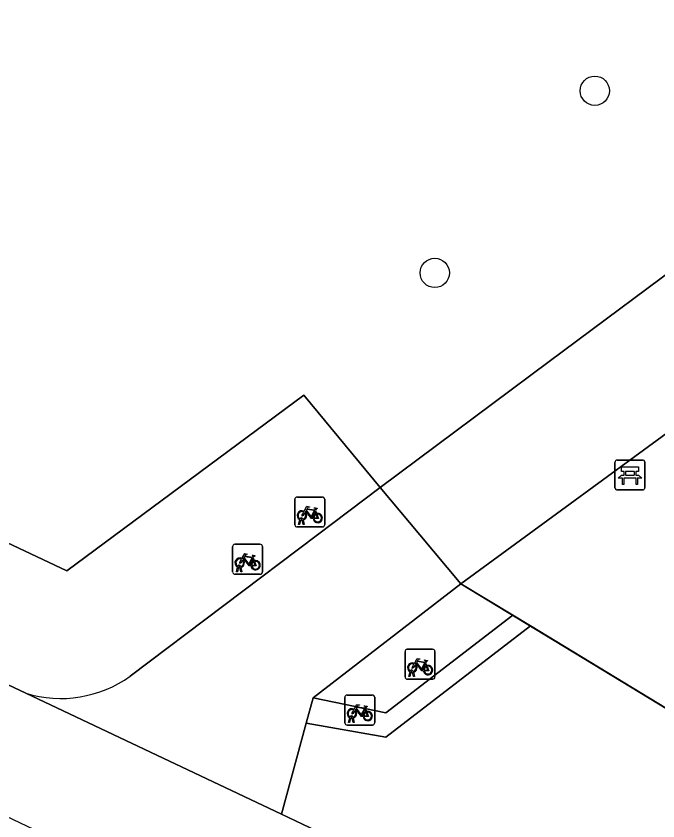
# Model space of a CAD drawing. Extents: x 159352 to 160617, y 385888 to 387323.
# Drawn here: x 159469.75 to 159491.2, y 386490.44 to 386517.33 of the extents above; entities that cross this region are included whole.
import ezdxf

# ---------------------------------------------------------------- set-up
doc = ezdxf.new("R2010")
doc.units = 0
for name, color, linetype in [('IMGEO_Bank', 7, 'Continuous'), ('IMGEO_Boom', 7, 'Continuous'), ('IMGEO_Fietsenrek', 7, 'Continuous'), ('IMGEO_Fietspad_gesloten', 7, 'Continuous'), ('IMGEO_Gemengd_bos', 7, 'Continuous'), ('IMGEO_Groenvoorziening', 7, 'Continuous'), ('IMGEO_Haag', 7, 'Continuous'), ('IMGEO_Hek', 7, 'Continuous'), ('IMGEO_Rijbaan_lokaal_open', 7, 'Continuous'), ('IMGEO_Voetpad_halfverhard', 7, 'Continuous'), ('IMGEO_Voetpad_onverhard', 7, 'Continuous')]:
    doc.layers.add(name, color=color, linetype=linetype)

msp = doc.modelspace()

# ---------------------------------------------------------------- linework, layer by layer
at = {"layer": 'IMGEO_Bank'}
for p, q in [((159489.763, 386501.569), (159489.763, 386502.41)), ((159489.763, 386502.41), (159489.763, 386501.569)), ((159489.838, 386502.494), (159490.679, 386502.494)), ((159490.679, 386502.494), (159489.838, 386502.494)), ((159490.763, 386502.419), (159490.763, 386501.578)), ((159490.763, 386501.578), (159490.763, 386502.419)), ((159490.072, 386502), (159490.072, 386502.106)), ((159490.116, 386502.106), (159490.116, 386502)), ((159490.404, 386502.112), (159490.122, 386502.112)), ((159490.41, 386502), (159490.41, 386502.106)), ((159490.454, 386502.106), (159490.454, 386502)), ((159490.46, 386501.892), (159490.067, 386501.892)), ((159490.122, 386501.994), (159490.404, 386501.994)), ((159490.688, 386501.494), (159489.847, 386501.494)), ((159489.847, 386501.494), (159490.688, 386501.494))]:
    msp.add_line(p, q, dxfattribs=at)
for points in [[(159490.066, 386502.112), (159489.98, 386502.112), (159489.98, 386502.273), (159490.543, 386502.273), (159490.543, 386502.112), (159490.46, 386502.112)], [(159490.01, 386501.892), (159489.868, 386501.892), (159489.98, 386501.994), (159490.066, 386501.994)], [(159490.06, 386501.885), (159490.06, 386501.678), (159490.017, 386501.678), (159490.017, 386501.885)], [(159490.46, 386501.994), (159490.543, 386501.994), (159490.655, 386501.892), (159490.516, 386501.892)], [(159490.51, 386501.885), (159490.51, 386501.678), (159490.466, 386501.678), (159490.466, 386501.885)]]:
    msp.add_lwpolyline(points, dxfattribs=at)
for centre, radius, start, end in [((159489.841, 386502.416), 0.0779, 92.4484, 184.2845), ((159489.841, 386502.416), 0.0779, 92.4484, 184.2845), ((159490.685, 386502.416), 0.0779, 2.4484, 94.2845), ((159490.685, 386502.416), 0.0779, 2.4484, 94.2845), ((159490.065, 386502.105), 0.00671, 2.8957, 87.1043), ((159490.122, 386502.105), 0.00671, 92.8957, 177.1043), ((159490.404, 386502.105), 0.00671, 2.8957, 87.1043), ((159490.461, 386502.105), 0.00671, 92.8957, 177.1043), ((159490.01, 386501.885), 0.00671, 2.8957, 87.1043), ((159490.067, 386501.885), 0.00671, 92.8957, 177.1043), ((159490.065, 386502.001), 0.00671, 272.8957, 357.1043), ((159490.122, 386502.001), 0.00671, 182.8957, 267.1043), ((159490.404, 386502.001), 0.00671, 272.8957, 357.1043), ((159490.461, 386502.001), 0.00671, 182.8957, 267.1043), ((159490.459, 386501.885), 0.00671, 2.8957, 87.1043), ((159490.516, 386501.885), 0.00671, 92.8957, 177.1043), ((159489.841, 386501.572), 0.0779, 182.4484, 274.2845), ((159489.841, 386501.572), 0.0779, 182.4484, 274.2845), ((159490.685, 386501.572), 0.0779, 272.4484, 4.2845), ((159490.685, 386501.572), 0.0779, 272.4484, 4.2845)]:
    msp.add_arc(centre, radius, start, end, dxfattribs=at)
at = {"layer": 'IMGEO_Boom'}
for centre in [(159489.089, 386514.831), (159483.741, 386508.747)]:
    msp.add_circle(centre, 0.489, dxfattribs=at)
at = {"layer": 'IMGEO_Fietsenrek'}
for p, q in [((159479.139, 386501.258), (159479.98, 386501.258)), ((159479.98, 386501.258), (159479.139, 386501.258)), ((159479.064, 386500.333), (159479.064, 386501.174)), ((159479.064, 386501.174), (159479.064, 386500.333)), ((159480.064, 386501.183), (159480.064, 386500.342)), ((159480.064, 386500.342), (159480.064, 386501.183)), ((159479.751, 386500.807), (159479.787, 386500.712)), ((159479.191, 386500.342), (159479.23, 386500.502)), ((159479.26, 386500.49), (159479.225, 386500.342)), ((159479.302, 386500.514), (159479.301, 386500.518)), ((159479.343, 386500.342), (159479.309, 386500.484)), ((159479.333, 386500.525), (159479.334, 386500.518)), ((159479.341, 386500.488), (159479.376, 386500.342)), ((159479.989, 386500.258), (159479.148, 386500.258)), ((159479.148, 386500.258), (159479.989, 386500.258)), ((159479.225, 386500.342), (159479.191, 386500.342)), ((159479.376, 386500.342), (159479.343, 386500.342)), ((159477.06, 386499.679), (159477.901, 386499.679)), ((159477.901, 386499.679), (159477.06, 386499.679)), ((159477.985, 386499.604), (159477.985, 386498.763)), ((159477.985, 386498.763), (159477.985, 386499.604)), ((159476.985, 386498.754), (159476.985, 386499.595)), ((159476.985, 386499.595), (159476.985, 386498.754)), ((159477.672, 386499.228), (159477.708, 386499.133)), ((159477.112, 386498.763), (159477.151, 386498.923)), ((159477.181, 386498.911), (159477.146, 386498.763)), ((159477.223, 386498.935), (159477.222, 386498.939)), ((159477.264, 386498.763), (159477.23, 386498.905)), ((159477.254, 386498.946), (159477.255, 386498.939)), ((159477.262, 386498.909), (159477.297, 386498.763)), ((159477.91, 386498.679), (159477.069, 386498.679)), ((159477.069, 386498.679), (159477.91, 386498.679)), ((159477.146, 386498.763), (159477.112, 386498.763)), ((159477.297, 386498.763), (159477.264, 386498.763)), ((159482.824, 386496.174), (159483.665, 386496.174)), ((159483.665, 386496.174), (159482.824, 386496.174)), ((159482.749, 386495.249), (159482.749, 386496.09)), ((159482.749, 386496.09), (159482.749, 386495.249)), ((159483.749, 386496.099), (159483.749, 386495.258)), ((159483.749, 386495.258), (159483.749, 386496.099)), ((159483.436, 386495.723), (159483.472, 386495.628)), ((159482.876, 386495.258), (159482.915, 386495.418)), ((159482.945, 386495.406), (159482.91, 386495.258)), ((159482.987, 386495.43), (159482.986, 386495.434)), ((159483.028, 386495.258), (159482.994, 386495.4)), ((159483.018, 386495.441), (159483.019, 386495.434)), ((159483.026, 386495.404), (159483.061, 386495.258)), ((159483.674, 386495.174), (159482.833, 386495.174)), ((159482.833, 386495.174), (159483.674, 386495.174)), ((159482.91, 386495.258), (159482.876, 386495.258)), ((159483.061, 386495.258), (159483.028, 386495.258)), ((159480.735, 386493.717), (159480.735, 386494.558)), ((159480.735, 386494.558), (159480.735, 386493.717)), ((159480.81, 386494.642), (159481.651, 386494.642)), ((159481.651, 386494.642), (159480.81, 386494.642)), ((159481.735, 386494.567), (159481.735, 386493.726)), ((159481.735, 386493.726), (159481.735, 386494.567)), ((159481.422, 386494.191), (159481.458, 386494.096)), ((159480.862, 386493.726), (159480.901, 386493.886)), ((159480.896, 386493.726), (159480.862, 386493.726)), ((159480.931, 386493.874), (159480.896, 386493.726)), ((159480.973, 386493.898), (159480.972, 386493.902)), ((159481.014, 386493.726), (159480.98, 386493.868)), ((159481.004, 386493.909), (159481.005, 386493.902)), ((159481.012, 386493.872), (159481.047, 386493.726)), ((159481.047, 386493.726), (159481.014, 386493.726)), ((159481.66, 386493.642), (159480.819, 386493.642)), ((159480.819, 386493.642), (159481.66, 386493.642))]:
    msp.add_line(p, q, dxfattribs=at)
for points in [[(159479.377, 386500.784), (159479.472, 386500.948), (159479.558, 386500.934), (159479.56, 386500.925), (159479.504, 386500.914), (159479.477, 386500.869), (159479.733, 386500.828)], [(159479.398, 386500.732), (159479.346, 386500.642), (159479.306, 386500.617), (159479.307, 386500.664), (159479.362, 386500.758)], [(159479.673, 386500.54), (159479.623, 386500.54), (159479.432, 386500.791), (159479.413, 386500.759)], [(159479.72, 386500.803), (159479.463, 386500.844), (159479.446, 386500.815), (159479.613, 386500.595), (159479.72, 386500.803)], [(159479.768, 386500.705), (159479.738, 386500.782), (159479.629, 386500.564), (159479.672, 386500.564)], [(159479.702, 386500.564), (159479.822, 386500.563), (159479.778, 386500.677)], [(159479.798, 386500.684), (159479.853, 386500.539), (159479.703, 386500.539)], [(159479.733, 386500.828), (159479.758, 386500.877), (159479.752, 386500.881), (159479.729, 386500.885), (159479.717, 386500.892), (159479.716, 386500.895), (159479.718, 386500.9), (159479.813, 386500.885), (159479.815, 386500.875), (159479.805, 386500.862), (159479.793, 386500.856), (159479.779, 386500.862), (159479.751, 386500.807)], [(159477.298, 386499.205), (159477.393, 386499.369), (159477.479, 386499.355), (159477.481, 386499.346), (159477.425, 386499.335), (159477.398, 386499.29), (159477.654, 386499.249)], [(159477.319, 386499.153), (159477.267, 386499.063), (159477.227, 386499.038), (159477.228, 386499.085), (159477.283, 386499.179)], [(159477.594, 386498.961), (159477.544, 386498.961), (159477.353, 386499.212), (159477.334, 386499.18)], [(159477.641, 386499.224), (159477.384, 386499.265), (159477.367, 386499.236), (159477.534, 386499.016), (159477.641, 386499.224)], [(159477.689, 386499.126), (159477.659, 386499.203), (159477.55, 386498.985), (159477.593, 386498.985)], [(159477.623, 386498.985), (159477.743, 386498.984), (159477.699, 386499.098)], [(159477.719, 386499.105), (159477.774, 386498.96), (159477.624, 386498.96)], [(159477.654, 386499.249), (159477.679, 386499.298), (159477.673, 386499.302), (159477.65, 386499.306), (159477.638, 386499.313), (159477.637, 386499.316), (159477.639, 386499.321), (159477.734, 386499.306), (159477.736, 386499.296), (159477.726, 386499.283), (159477.714, 386499.277), (159477.7, 386499.283), (159477.672, 386499.228)], [(159483.062, 386495.7), (159483.157, 386495.864), (159483.243, 386495.85), (159483.245, 386495.841), (159483.189, 386495.83), (159483.162, 386495.785), (159483.418, 386495.744)], [(159483.083, 386495.648), (159483.031, 386495.558), (159482.991, 386495.533), (159482.992, 386495.58), (159483.047, 386495.674)], [(159483.358, 386495.456), (159483.308, 386495.456), (159483.117, 386495.707), (159483.098, 386495.675)], [(159483.405, 386495.719), (159483.148, 386495.76), (159483.131, 386495.731), (159483.298, 386495.511), (159483.405, 386495.719)], [(159483.453, 386495.621), (159483.423, 386495.698), (159483.314, 386495.48), (159483.357, 386495.48)], [(159483.387, 386495.48), (159483.507, 386495.479), (159483.463, 386495.593)], [(159483.483, 386495.6), (159483.538, 386495.455), (159483.388, 386495.455)], [(159483.418, 386495.744), (159483.443, 386495.793), (159483.437, 386495.797), (159483.414, 386495.801), (159483.402, 386495.808), (159483.401, 386495.811), (159483.403, 386495.816), (159483.498, 386495.801), (159483.5, 386495.791), (159483.49, 386495.778), (159483.478, 386495.772), (159483.464, 386495.778), (159483.436, 386495.723)], [(159481.048, 386494.168), (159481.143, 386494.332), (159481.229, 386494.318), (159481.231, 386494.309), (159481.175, 386494.298), (159481.148, 386494.253), (159481.404, 386494.212)], [(159481.391, 386494.187), (159481.134, 386494.228), (159481.117, 386494.199), (159481.284, 386493.979), (159481.391, 386494.187)], [(159481.404, 386494.212), (159481.429, 386494.261), (159481.423, 386494.265), (159481.4, 386494.269), (159481.388, 386494.276), (159481.387, 386494.279), (159481.389, 386494.284), (159481.484, 386494.269), (159481.486, 386494.259), (159481.476, 386494.246), (159481.464, 386494.24), (159481.45, 386494.246), (159481.422, 386494.191)], [(159481.069, 386494.116), (159481.017, 386494.026), (159480.977, 386494.001), (159480.978, 386494.048), (159481.033, 386494.142)], [(159481.344, 386493.924), (159481.294, 386493.924), (159481.103, 386494.175), (159481.084, 386494.143)], [(159481.439, 386494.089), (159481.409, 386494.166), (159481.3, 386493.948), (159481.343, 386493.948)], [(159481.373, 386493.948), (159481.493, 386493.947), (159481.449, 386494.061)], [(159481.469, 386494.068), (159481.524, 386493.923), (159481.374, 386493.923)]]:
    msp.add_lwpolyline(points, dxfattribs=at)
for centre, radius, start, end in [((159479.142, 386501.18), 0.0779, 92.4484, 184.2845), ((159479.142, 386501.18), 0.0779, 92.4484, 184.2845), ((159479.986, 386501.18), 0.0779, 2.4484, 94.2845), ((159479.986, 386501.18), 0.0779, 2.4484, 94.2845), ((159479.304, 386500.643), 0.159, 62.6766, 242.1369), ((159479.304, 386500.643), 0.129, 63.3192, 238.903), ((159479.304, 386500.643), 0.129, 283.6043, 43.4302), ((159479.304, 386500.643), 0.159, 283.5766, 46.6042), ((159479.831, 386500.559), 0.159, 113.3408, 178.3217), ((159479.831, 386500.559), 0.159, 187.0065, 105.7708), ((159479.831, 386500.559), 0.129, 113.923, 177.9556), ((159479.831, 386500.559), 0.129, 188.6715, 104.5883), ((159479.284, 386500.514), 0.0499, 12.8025, 158.6934), ((159479.304, 386500.643), 0.159, 253.9967, 271.7867), ((159479.284, 386500.514), 0.0174, 12.8025, 163.4502), ((159479.304, 386500.643), 0.129, 253.415, 269.0204), ((159479.142, 386500.336), 0.0779, 182.4484, 274.2845), ((159479.142, 386500.336), 0.0779, 182.4484, 274.2845), ((159479.986, 386500.336), 0.0779, 272.4484, 4.2845), ((159479.986, 386500.336), 0.0779, 272.4484, 4.2845), ((159477.063, 386499.601), 0.0779, 92.4484, 184.2845), ((159477.063, 386499.601), 0.0779, 92.4484, 184.2845), ((159477.907, 386499.601), 0.0779, 2.4484, 94.2845), ((159477.907, 386499.601), 0.0779, 2.4484, 94.2845), ((159477.225, 386499.064), 0.159, 62.6766, 242.1369), ((159477.225, 386499.064), 0.129, 63.3192, 238.903), ((159477.225, 386499.064), 0.129, 283.6043, 43.4302), ((159477.225, 386499.064), 0.159, 283.5766, 46.6042), ((159477.752, 386498.98), 0.159, 113.3408, 178.3217), ((159477.752, 386498.98), 0.159, 187.0065, 105.7708), ((159477.752, 386498.98), 0.129, 113.923, 177.9556), ((159477.752, 386498.98), 0.129, 188.6715, 104.5883), ((159477.205, 386498.935), 0.0499, 12.8025, 158.6934), ((159477.225, 386499.064), 0.159, 253.9967, 271.7867), ((159477.205, 386498.935), 0.0174, 12.8025, 163.4502), ((159477.225, 386499.064), 0.129, 253.415, 269.0204), ((159477.063, 386498.757), 0.0779, 182.4484, 274.2845), ((159477.063, 386498.757), 0.0779, 182.4484, 274.2845), ((159477.907, 386498.757), 0.0779, 272.4484, 4.2845), ((159477.907, 386498.757), 0.0779, 272.4484, 4.2845), ((159482.827, 386496.096), 0.0779, 92.4484, 184.2845), ((159482.827, 386496.096), 0.0779, 92.4484, 184.2845), ((159483.671, 386496.096), 0.0779, 2.4484, 94.2845), ((159483.671, 386496.096), 0.0779, 2.4484, 94.2845), ((159482.989, 386495.559), 0.159, 62.6766, 242.1369), ((159482.989, 386495.559), 0.129, 63.3192, 238.903), ((159482.989, 386495.559), 0.129, 283.6043, 43.4302), ((159482.989, 386495.559), 0.159, 283.5766, 46.6042), ((159483.516, 386495.475), 0.159, 113.3408, 178.3217), ((159483.516, 386495.475), 0.159, 187.0065, 105.7708), ((159483.516, 386495.475), 0.129, 113.923, 177.9556), ((159483.516, 386495.475), 0.129, 188.6715, 104.5883), ((159482.969, 386495.43), 0.0499, 12.8025, 158.6934), ((159482.989, 386495.559), 0.159, 253.9967, 271.7867), ((159482.969, 386495.43), 0.0174, 12.8025, 163.4502), ((159482.989, 386495.559), 0.129, 253.415, 269.0204), ((159482.827, 386495.252), 0.0779, 182.4484, 274.2845), ((159482.827, 386495.252), 0.0779, 182.4484, 274.2845), ((159483.671, 386495.252), 0.0779, 272.4484, 4.2845), ((159483.671, 386495.252), 0.0779, 272.4484, 4.2845), ((159480.813, 386494.564), 0.0779, 92.4484, 184.2845), ((159480.813, 386494.564), 0.0779, 92.4484, 184.2845), ((159481.657, 386494.564), 0.0779, 2.4484, 94.2845), ((159481.657, 386494.564), 0.0779, 2.4484, 94.2845), ((159480.975, 386494.027), 0.159, 62.6766, 242.1369), ((159480.975, 386494.027), 0.129, 63.3192, 238.903), ((159480.975, 386494.027), 0.129, 283.6043, 43.4302), ((159480.975, 386494.027), 0.159, 283.5766, 46.6042), ((159481.502, 386493.943), 0.159, 113.3408, 178.3217), ((159481.502, 386493.943), 0.159, 187.0065, 105.7708), ((159481.502, 386493.943), 0.129, 113.923, 177.9556), ((159481.502, 386493.943), 0.129, 188.6715, 104.5883), ((159480.813, 386493.72), 0.0779, 182.4484, 274.2845), ((159480.813, 386493.72), 0.0779, 182.4484, 274.2845), ((159480.955, 386493.898), 0.0499, 12.8025, 158.6934), ((159480.975, 386494.027), 0.159, 253.9967, 271.7867), ((159480.955, 386493.898), 0.0174, 12.8025, 163.4502), ((159480.975, 386494.027), 0.129, 253.415, 269.0204), ((159481.657, 386493.72), 0.0779, 272.4484, 4.2845), ((159481.657, 386493.72), 0.0779, 272.4484, 4.2845)]:
    msp.add_arc(centre, radius, start, end, dxfattribs=at)
at = {"layer": 'IMGEO_Fietspad_gesloten'}
msp.add_lwpolyline([(159454.66, 386497.595), (159460.09, 386495.022), (159467.031, 386491.732), (159481.905, 386484.652), (159500, 386476.402), (159515.978, 386469.117), (159517.402, 386472.271), (159510.81, 386475.39), (159510.308, 386475.628), (159491.723, 386484.422), (159478.618, 386490.659), (159470.08, 386494.703), (159467.828, 386495.766), (159458.854, 386500), (159442.597, 386507.622)], dxfattribs=at)
at = {"layer": 'IMGEO_Gemengd_bos'}
for points in [[(159449.895, 386508.936), (159467.828, 386500.498), (159471.448, 386498.795), (159479.362, 386504.665), (159481.915, 386501.576), (159487.569, 386505.789), (159492.737, 386509.639), (159491.631, 386510.978), (159504.763, 386520.733), (159502.138, 386524.025), (159501.053, 386525.385), (159512.599, 386534.094), (159537.72, 386553.466), (159538.468, 386554.019), (159539.928, 386555.099), (159550.315, 386541.548), (159554.42, 386544.674), (159538.63, 386565.974)], [(159492.709, 386504.287), (159484.614, 386498.362), (159486.345, 386497.31), (159486.937, 386496.95), (159500, 386489.012)]]:
    msp.add_lwpolyline(points, dxfattribs=at)
at = {"layer": 'IMGEO_Groenvoorziening'}
msp.add_lwpolyline([(159473.563, 386495.272), (159479.827, 386500), (159481.915, 386501.576), (159479.362, 386504.665), (159471.448, 386498.795), (159467.828, 386500.498), (159467.828, 386495.766), (159470.08, 386494.703)], dxfattribs=at)
msp.add_lwpolyline([(159486.937, 386496.95), (159486.345, 386497.31), (159482.105, 386494.048), (159479.674, 386494.555), (159479.443, 386493.701), (159482.111, 386493.232)], close=True, dxfattribs=at)
msp.add_arc((159471.247, 386498.505), 3.977, 252.9391, 305.6173, dxfattribs=at)
at = {"layer": 'IMGEO_Haag'}
msp.add_lwpolyline([(159486.937, 386496.95), (159486.345, 386497.31), (159482.105, 386494.048), (159479.674, 386494.555), (159479.443, 386493.701), (159482.111, 386493.232)], close=True, dxfattribs=at)
at = {"layer": 'IMGEO_Hek'}
for points in [[(159484.614, 386498.362), (159500, 386489.012), (159516.017, 386479.434), (159570.525, 386522.203)], [(159481.915, 386501.576), (159479.362, 386504.665), (159471.448, 386498.795), (159467.828, 386500.498)]]:
    msp.add_lwpolyline(points, dxfattribs=at)
at = {"layer": 'IMGEO_Rijbaan_lokaal_open'}
for points in [[(159484.614, 386498.362), (159483.238, 386500), (159481.915, 386501.576), (159479.827, 386500), (159473.563, 386495.272)], [(159470.08, 386494.703), (159478.618, 386490.659), (159479.443, 386493.701), (159479.674, 386494.555), (159484.614, 386498.362)]]:
    msp.add_lwpolyline(points, dxfattribs=at)
msp.add_arc((159471.247, 386498.505), 3.977, 252.9391, 305.6173, dxfattribs=at)
at = {"layer": 'IMGEO_Voetpad_halfverhard'}
msp.add_lwpolyline([(159505.831, 386519.394), (159492.737, 386509.639), (159487.569, 386505.789), (159481.915, 386501.576), (159483.238, 386500), (159484.614, 386498.362), (159492.709, 386504.287), (159494.471, 386505.577), (159497.487, 386507.803), (159499.194, 386509.054), (159508.554, 386515.918), (159509.787, 386516.862), (159513.365, 386519.602)], dxfattribs=at)
at = {"layer": 'IMGEO_Voetpad_onverhard'}
for points in [[(159486.345, 386497.31), (159484.614, 386498.362), (159479.674, 386494.555), (159482.105, 386494.048)], [(159500, 386489.012), (159486.937, 386496.95), (159482.111, 386493.232), (159479.443, 386493.701), (159478.618, 386490.659), (159491.723, 386484.422), (159510.308, 386475.628), (159510.374, 386475.983), (159511.521, 386482.123)]]:
    msp.add_lwpolyline(points, close=True, dxfattribs=at)

doc.saveas('drawing.dxf')
